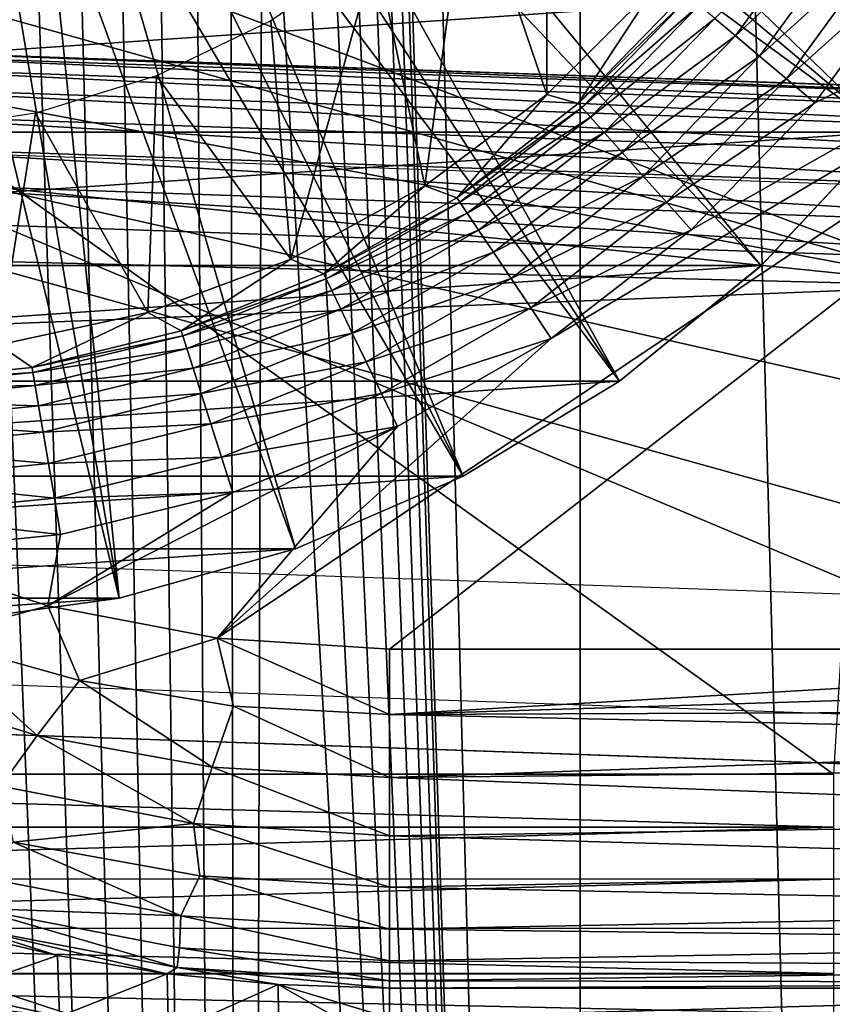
# Model space of a CAD drawing. Header units: millimetres. Extents: x -60 to 60, y -60 to 60.
# Tile 306 of 367: x 52.51 to 54.91, y -5.06 to -2.16. Entities that reach past the tile are written whole.
import ezdxf

# ---------------------------------------------------------------- set-up
doc = ezdxf.new("R2010")
doc.units = ezdxf.units.MM
doc.header["$LTSCALE"] = 81.481481
for name, color, linetype in [('142', 7, 'CONTINUOUS'), ('144', 7, 'CONTINUOUS'), ('147', 7, 'CONTINUOUS'), ('183', 7, 'CONTINUOUS'), ('184', 7, 'CONTINUOUS'), ('186', 7, 'CONTINUOUS'), ('190', 7, 'CONTINUOUS'), ('191', 7, 'CONTINUOUS'), ('209', 7, 'CONTINUOUS'), ('229', 7, 'CONTINUOUS'), ('231', 7, 'CONTINUOUS'), ('235', 7, 'CONTINUOUS'), ('236', 7, 'CONTINUOUS'), ('237', 7, 'CONTINUOUS'), ('240', 7, 'CONTINUOUS'), ('3', 7, 'CONTINUOUS'), ('300', 7, 'CONTINUOUS'), ('325', 7, 'CONTINUOUS'), ('328', 7, 'CONTINUOUS'), ('329', 7, 'CONTINUOUS'), ('86', 7, 'CONTINUOUS')]:
    doc.layers.add(name, color=color, linetype=linetype)

msp = doc.modelspace()

# ---------------------------------------------------------------- linework, layer by layer
at = {"layer": '142', "color": 7, "linetype": 'Continuous', "true_color": 0xf5f5f5}
for points in [[(53.8326, -1.7004, 16.8), (54.0643, -2.3823, 16.8), (54.0656, -1.4083, 16.8), (53.8326, -1.7004, 16.8)], [(54.0643, -2.3823, 16.8), (54.3823, -2.0643, 16.8), (54.0656, -1.4083, 16.8), (54.0643, -2.3823, 16.8)], [(53.5587, -1.9546, 16.8), (53.7042, -2.6518, 16.8), (53.8326, -1.7004, 16.8), (53.5587, -1.9546, 16.8)], [(53.7042, -2.6518, 16.8), (54.0643, -2.3823, 16.8), (53.8326, -1.7004, 16.8), (53.7042, -2.6518, 16.8)], [(53.25, -2.1651, 16.8), (53.3095, -2.8674, 16.8), (53.5587, -1.9546, 16.8), (53.25, -2.1651, 16.8)], [(53.3095, -2.8674, 16.8), (53.7042, -2.6518, 16.8), (53.5587, -1.9546, 16.8), (53.3095, -2.8674, 16.8)], [(52.9134, -2.3272, 16.8), (53.3095, -2.8674, 16.8), (53.25, -2.1651, 16.8), (52.9134, -2.3272, 16.8)], [(52.5563, -2.4373, 16.8), (52.8881, -3.0245, 16.8), (52.9134, -2.3272, 16.8), (52.5563, -2.4373, 16.8)], [(52.8881, -3.0245, 16.8), (53.3095, -2.8674, 16.8), (52.9134, -2.3272, 16.8), (52.8881, -3.0245, 16.8)], [(52.1868, -2.493, 16.8), (52.4486, -3.1201, 16.8), (52.5563, -2.4373, 16.8), (52.1868, -2.493, 16.8)], [(52.4486, -3.1201, 16.8), (52.8881, -3.0245, 16.8), (52.5563, -2.4373, 16.8), (52.4486, -3.1201, 16.8)]]:
    msp.add_3dface(points, dxfattribs=at)
at = {"layer": '144', "color": 7, "linetype": 'Continuous', "true_color": 0xf5f5f5}
for points in [[(54.3823, -2.0643, 16.8), (54.0643, -2.3823, 16.8), (54.1566, -2.4088, 14.4826), (54.3823, -2.0643, 16.8)], [(54.4719, -2.084, 14.4826), (54.3823, -2.0643, 16.8), (54.1566, -2.4088, 14.4826), (54.4719, -2.084, 14.4826)], [(54.0643, -2.3823, 16.8), (53.7042, -2.6518, 16.8), (53.7992, -2.6863, 14.4826), (54.0643, -2.3823, 16.8)], [(54.1566, -2.4088, 14.4826), (54.0643, -2.3823, 16.8), (53.7992, -2.6863, 14.4826), (54.1566, -2.4088, 14.4826)], [(53.7042, -2.6518, 16.8), (53.3095, -2.8674, 16.8), (53.4064, -2.9112, 14.4826), (53.7042, -2.6518, 16.8)], [(53.7992, -2.6863, 14.4826), (53.7042, -2.6518, 16.8), (53.4064, -2.9112, 14.4826), (53.7992, -2.6863, 14.4826)], [(53.3095, -2.8674, 16.8), (52.8881, -3.0245, 16.8), (52.9861, -3.0791, 14.4826), (53.3095, -2.8674, 16.8)], [(53.4064, -2.9112, 14.4826), (53.3095, -2.8674, 16.8), (52.9861, -3.0791, 14.4826), (53.4064, -2.9112, 14.4826)], [(52.8881, -3.0245, 16.8), (52.4486, -3.1201, 16.8), (52.5465, -3.1866, 14.4826), (52.8881, -3.0245, 16.8)], [(52.9861, -3.0791, 14.4826), (52.8881, -3.0245, 16.8), (52.5465, -3.1866, 14.4826), (52.9861, -3.0791, 14.4826)], [(52.4486, -3.1201, 16.8), (52.0962, -3.2317, 14.4826), (52.5465, -3.1866, 14.4826), (52.4486, -3.1201, 16.8)]]:
    msp.add_3dface(points, dxfattribs=at)
at = {"layer": '147', "color": 7, "linetype": 'Continuous', "true_color": 0xf5f5f5}
for points in [[(54.6199, -2.2088, 14.1046), (54.9027, -1.8214, 14.1046), (54.5597, -2.1581, 14.1808), (54.6199, -2.2088, 14.1046)], [(54.6199, -2.2088, 14.1046), (54.9819, -1.8711, 14.0474), (54.9027, -1.8214, 14.1046), (54.6199, -2.2088, 14.1046)], [(54.6914, -2.2691, 14.0474), (54.9819, -1.8711, 14.0474), (54.6199, -2.2088, 14.1046), (54.6914, -2.2691, 14.0474)], [(54.6914, -2.2691, 14.0474), (55.0697, -1.9262, 14.012), (54.9819, -1.8711, 14.0474), (54.6914, -2.2691, 14.0474)], [(54.7707, -2.336, 14.012), (55.0697, -1.9262, 14.012), (54.6914, -2.2691, 14.0474), (54.7707, -2.336, 14.012)], [(54.7707, -2.336, 14.012), (55.1619, -1.9841, 14), (55.0697, -1.9262, 14.012), (54.7707, -2.336, 14.012)], [(54.8539, -2.4062, 14), (55.1619, -1.9841, 14), (54.7707, -2.336, 14.012), (54.8539, -2.4062, 14)], [(54.4719, -2.084, 14.4826), (54.1566, -2.4088, 14.4826), (54.4838, -2.0941, 14.3747), (54.4719, -2.084, 14.4826)], [(54.4838, -2.0941, 14.3747), (54.1566, -2.4088, 14.4826), (54.1671, -2.4204, 14.3747), (54.4838, -2.0941, 14.3747)], [(54.4838, -2.0941, 14.3747), (54.1671, -2.4204, 14.3747), (54.5136, -2.1192, 14.2723), (54.4838, -2.0941, 14.3747)], [(54.1671, -2.4204, 14.3747), (54.193, -2.4494, 14.2723), (54.5136, -2.1192, 14.2723), (54.1671, -2.4204, 14.3747)], [(54.193, -2.4494, 14.2723), (54.5597, -2.1581, 14.1808), (54.5136, -2.1192, 14.2723), (54.193, -2.4494, 14.2723)], [(54.2333, -2.4943, 14.1808), (54.5597, -2.1581, 14.1808), (54.193, -2.4494, 14.2723), (54.2333, -2.4943, 14.1808)], [(54.2333, -2.4943, 14.1808), (54.6199, -2.2088, 14.1046), (54.5597, -2.1581, 14.1808), (54.2333, -2.4943, 14.1808)], [(54.2858, -2.553, 14.1046), (54.6199, -2.2088, 14.1046), (54.2333, -2.4943, 14.1808), (54.2858, -2.553, 14.1046)], [(54.2858, -2.553, 14.1046), (54.6914, -2.2691, 14.0474), (54.6199, -2.2088, 14.1046), (54.2858, -2.553, 14.1046)], [(54.3482, -2.6227, 14.0474), (54.6914, -2.2691, 14.0474), (54.2858, -2.553, 14.1046), (54.3482, -2.6227, 14.0474)], [(54.3482, -2.6227, 14.0474), (54.7707, -2.336, 14.012), (54.6914, -2.2691, 14.0474), (54.3482, -2.6227, 14.0474)], [(54.4174, -2.7, 14.012), (54.7707, -2.336, 14.012), (54.3482, -2.6227, 14.0474), (54.4174, -2.7, 14.012)], [(54.4174, -2.7, 14.012), (54.8539, -2.4062, 14), (54.7707, -2.336, 14.012), (54.4174, -2.7, 14.012)], [(54.1566, -2.4088, 14.4826), (53.7992, -2.6863, 14.4826), (54.1671, -2.4204, 14.3747), (54.1566, -2.4088, 14.4826)], [(54.4899, -2.7811, 14), (54.8539, -2.4062, 14), (54.4174, -2.7, 14.012), (54.4899, -2.7811, 14)], [(54.1671, -2.4204, 14.3747), (53.7992, -2.6863, 14.4826), (53.8079, -2.6993, 14.3747), (54.1671, -2.4204, 14.3747)], [(54.1671, -2.4204, 14.3747), (53.8079, -2.6993, 14.3747), (54.193, -2.4494, 14.2723), (54.1671, -2.4204, 14.3747)], [(53.8079, -2.6993, 14.3747), (53.8295, -2.7316, 14.2723), (54.193, -2.4494, 14.2723), (53.8079, -2.6993, 14.3747)], [(53.8295, -2.7316, 14.2723), (54.2333, -2.4943, 14.1808), (54.193, -2.4494, 14.2723), (53.8295, -2.7316, 14.2723)], [(53.8631, -2.7817, 14.1808), (54.2333, -2.4943, 14.1808), (53.8295, -2.7316, 14.2723), (53.8631, -2.7817, 14.1808)], [(53.8631, -2.7817, 14.1808), (54.2858, -2.553, 14.1046), (54.2333, -2.4943, 14.1808), (53.8631, -2.7817, 14.1808)], [(53.9069, -2.8472, 14.1046), (54.2858, -2.553, 14.1046), (53.8631, -2.7817, 14.1808), (53.9069, -2.8472, 14.1046)], [(53.9069, -2.8472, 14.1046), (54.3482, -2.6227, 14.0474), (54.2858, -2.553, 14.1046), (53.9069, -2.8472, 14.1046)], [(53.959, -2.9249, 14.0474), (54.3482, -2.6227, 14.0474), (53.9069, -2.8472, 14.1046), (53.959, -2.9249, 14.0474)], [(53.959, -2.9249, 14.0474), (54.4174, -2.7, 14.012), (54.3482, -2.6227, 14.0474), (53.959, -2.9249, 14.0474)], [(53.7992, -2.6863, 14.4826), (53.4064, -2.9112, 14.4826), (53.8079, -2.6993, 14.3747), (53.7992, -2.6863, 14.4826)], [(53.8079, -2.6993, 14.3747), (53.4064, -2.9112, 14.4826), (53.4132, -2.9253, 14.3747), (53.8079, -2.6993, 14.3747)], [(53.8079, -2.6993, 14.3747), (53.4132, -2.9253, 14.3747), (53.8295, -2.7316, 14.2723), (53.8079, -2.6993, 14.3747)], [(54.0167, -3.0111, 14.012), (54.4174, -2.7, 14.012), (53.959, -2.9249, 14.0474), (54.0167, -3.0111, 14.012)], [(54.0167, -3.0111, 14.012), (54.4899, -2.7811, 14), (54.4174, -2.7, 14.012), (54.0167, -3.0111, 14.012)], [(53.4132, -2.9253, 14.3747), (53.4302, -2.9603, 14.2723), (53.8295, -2.7316, 14.2723), (53.4132, -2.9253, 14.3747)], [(53.4302, -2.9603, 14.2723), (53.8631, -2.7817, 14.1808), (53.8295, -2.7316, 14.2723), (53.4302, -2.9603, 14.2723)], [(53.4564, -3.0146, 14.1808), (53.8631, -2.7817, 14.1808), (53.4302, -2.9603, 14.2723), (53.4564, -3.0146, 14.1808)], [(53.4564, -3.0146, 14.1808), (53.9069, -2.8472, 14.1046), (53.8631, -2.7817, 14.1808), (53.4564, -3.0146, 14.1808)], [(54.0771, -3.1016, 14), (54.4899, -2.7811, 14), (54.0167, -3.0111, 14.012), (54.0771, -3.1016, 14)], [(53.4907, -3.0856, 14.1046), (53.9069, -2.8472, 14.1046), (53.4564, -3.0146, 14.1808), (53.4907, -3.0856, 14.1046)], [(53.4907, -3.0856, 14.1046), (53.959, -2.9249, 14.0474), (53.9069, -2.8472, 14.1046), (53.4907, -3.0856, 14.1046)], [(53.4064, -2.9112, 14.4826), (52.9861, -3.0791, 14.4826), (53.4132, -2.9253, 14.3747), (53.4064, -2.9112, 14.4826)], [(53.4132, -2.9253, 14.3747), (52.9861, -3.0791, 14.4826), (52.9909, -3.094, 14.3747), (53.4132, -2.9253, 14.3747)], [(53.4132, -2.9253, 14.3747), (52.9909, -3.094, 14.3747), (53.4302, -2.9603, 14.2723), (53.4132, -2.9253, 14.3747)], [(53.5313, -3.1698, 14.0474), (53.959, -2.9249, 14.0474), (53.4907, -3.0856, 14.1046), (53.5313, -3.1698, 14.0474)], [(53.5313, -3.1698, 14.0474), (54.0167, -3.0111, 14.012), (53.959, -2.9249, 14.0474), (53.5313, -3.1698, 14.0474)], [(52.9909, -3.094, 14.3747), (53.0028, -3.131, 14.2723), (53.4302, -2.9603, 14.2723), (52.9909, -3.094, 14.3747)], [(53.0028, -3.131, 14.2723), (53.4564, -3.0146, 14.1808), (53.4302, -2.9603, 14.2723), (53.0028, -3.131, 14.2723)], [(53.0212, -3.1885, 14.1808), (53.4564, -3.0146, 14.1808), (53.0028, -3.131, 14.2723), (53.0212, -3.1885, 14.1808)], [(53.0212, -3.1885, 14.1808), (53.4907, -3.0856, 14.1046), (53.4564, -3.0146, 14.1808), (53.0212, -3.1885, 14.1808)], [(53.5765, -3.2632, 14.012), (54.0167, -3.0111, 14.012), (53.5313, -3.1698, 14.0474), (53.5765, -3.2632, 14.012)], [(53.5765, -3.2632, 14.012), (54.0771, -3.1016, 14), (54.0167, -3.0111, 14.012), (53.5765, -3.2632, 14.012)], [(52.9861, -3.0791, 14.4826), (52.5465, -3.1866, 14.4826), (52.9909, -3.094, 14.3747), (52.9861, -3.0791, 14.4826)], [(52.9909, -3.094, 14.3747), (52.5465, -3.1866, 14.4826), (52.5492, -3.202, 14.3747), (52.9909, -3.094, 14.3747)], [(52.9909, -3.094, 14.3747), (52.5492, -3.202, 14.3747), (53.0028, -3.131, 14.2723), (52.9909, -3.094, 14.3747)], [(53.0452, -3.2635, 14.1046), (53.4907, -3.0856, 14.1046), (53.0212, -3.1885, 14.1808), (53.0452, -3.2635, 14.1046)], [(53.0452, -3.2635, 14.1046), (53.5313, -3.1698, 14.0474), (53.4907, -3.0856, 14.1046), (53.0452, -3.2635, 14.1046)], [(53.6237, -3.3612, 14), (54.0771, -3.1016, 14), (53.5765, -3.2632, 14.012), (53.6237, -3.3612, 14)], [(52.5492, -3.202, 14.3747), (52.5557, -3.2404, 14.2723), (53.0028, -3.131, 14.2723), (52.5492, -3.202, 14.3747)], [(52.5557, -3.2404, 14.2723), (53.0212, -3.1885, 14.1808), (53.0028, -3.131, 14.2723), (52.5557, -3.2404, 14.2723)], [(52.5465, -3.1866, 14.4826), (52.0962, -3.2317, 14.4826), (52.5492, -3.202, 14.3747), (52.5465, -3.1866, 14.4826)], [(52.5659, -3.2998, 14.1808), (53.0212, -3.1885, 14.1808), (52.5557, -3.2404, 14.2723), (52.5659, -3.2998, 14.1808)], [(52.5659, -3.2998, 14.1808), (53.0452, -3.2635, 14.1046), (53.0212, -3.1885, 14.1808), (52.5659, -3.2998, 14.1808)], [(53.0737, -3.3526, 14.0474), (53.5313, -3.1698, 14.0474), (53.0452, -3.2635, 14.1046), (53.0737, -3.3526, 14.0474)], [(53.0737, -3.3526, 14.0474), (53.5765, -3.2632, 14.012), (53.5313, -3.1698, 14.0474), (53.0737, -3.3526, 14.0474)], [(52.5492, -3.202, 14.3747), (52.0962, -3.2317, 14.4826), (52.0967, -3.2474, 14.3747), (52.5492, -3.202, 14.3747)], [(52.5492, -3.202, 14.3747), (52.0967, -3.2474, 14.3747), (52.5557, -3.2404, 14.2723), (52.5492, -3.202, 14.3747)], [(52.0967, -3.2474, 14.3747), (52.0978, -3.2863, 14.2723), (52.5557, -3.2404, 14.2723), (52.0967, -3.2474, 14.3747)], [(52.0978, -3.2863, 14.2723), (52.5659, -3.2998, 14.1808), (52.5557, -3.2404, 14.2723), (52.0978, -3.2863, 14.2723)], [(52.5793, -3.3775, 14.1046), (53.0452, -3.2635, 14.1046), (52.5659, -3.2998, 14.1808), (52.5793, -3.3775, 14.1046)], [(52.5793, -3.3775, 14.1046), (53.0737, -3.3526, 14.0474), (53.0452, -3.2635, 14.1046), (52.5793, -3.3775, 14.1046)], [(53.1054, -3.4513, 14.012), (53.5765, -3.2632, 14.012), (53.0737, -3.3526, 14.0474), (53.1054, -3.4513, 14.012)], [(53.1054, -3.4513, 14.012), (53.6237, -3.3612, 14), (53.5765, -3.2632, 14.012), (53.1054, -3.4513, 14.012)], [(52.0996, -3.3465, 14.1808), (52.5659, -3.2998, 14.1808), (52.0978, -3.2863, 14.2723), (52.0996, -3.3465, 14.1808)], [(52.0996, -3.3465, 14.1808), (52.5793, -3.3775, 14.1046), (52.5659, -3.2998, 14.1808), (52.0996, -3.3465, 14.1808)], [(52.102, -3.4253, 14.1046), (52.5793, -3.3775, 14.1046), (52.0996, -3.3465, 14.1808), (52.102, -3.4253, 14.1046)], [(52.5951, -3.4696, 14.0474), (53.0737, -3.3526, 14.0474), (52.5793, -3.3775, 14.1046), (52.5951, -3.4696, 14.0474)], [(52.5951, -3.4696, 14.0474), (53.1054, -3.4513, 14.012), (53.0737, -3.3526, 14.0474), (52.5951, -3.4696, 14.0474)], [(53.1384, -3.555, 14), (53.6237, -3.3612, 14), (53.1054, -3.4513, 14.012), (53.1384, -3.555, 14)], [(52.102, -3.4253, 14.1046), (52.5951, -3.4696, 14.0474), (52.5793, -3.3775, 14.1046), (52.102, -3.4253, 14.1046)], [(52.1047, -3.5187, 14.0474), (52.5951, -3.4696, 14.0474), (52.102, -3.4253, 14.1046), (52.1047, -3.5187, 14.0474)], [(52.6126, -3.5719, 14.012), (53.1054, -3.4513, 14.012), (52.5951, -3.4696, 14.0474), (52.6126, -3.5719, 14.012)], [(52.6126, -3.5719, 14.012), (53.1384, -3.555, 14), (53.1054, -3.4513, 14.012), (52.6126, -3.5719, 14.012)], [(52.1047, -3.5187, 14.0474), (52.6126, -3.5719, 14.012), (52.5951, -3.4696, 14.0474), (52.1047, -3.5187, 14.0474)], [(52.1078, -3.6224, 14.012), (52.6126, -3.5719, 14.012), (52.1047, -3.5187, 14.0474), (52.1078, -3.6224, 14.012)], [(52.6308, -3.6792, 14), (53.1384, -3.555, 14), (52.6126, -3.5719, 14.012), (52.6308, -3.6792, 14)], [(52.1078, -3.6224, 14.012), (52.6308, -3.6792, 14), (52.6126, -3.5719, 14.012), (52.1078, -3.6224, 14.012)], [(52.1111, -3.7312, 14), (52.6308, -3.6792, 14), (52.1078, -3.6224, 14.012), (52.1111, -3.7312, 14)]]:
    msp.add_3dface(points, dxfattribs=at)
at = {"layer": '183', "color": 7, "linetype": 'Continuous', "true_color": 0xf5f5f5}
for points in [[(56.7623, -5.0172, 13.0175), (53.6, -5.1047, 8), (56.6658, -5.1047, 8.0019), (56.7623, -5.0172, 13.0175)], [(53.6, -5.0172, 13.0175), (53.6, -5.1047, 8), (56.7623, -5.0172, 13.0175), (53.6, -5.0172, 13.0175)]]:
    msp.add_3dface(points, dxfattribs=at)
at = {"layer": '184', "color": 7, "linetype": 'Continuous', "true_color": 0xf5f5f5}
for points in [[(52.3015, -4.8462, 13.0175), (52.3087, -5.0292, 2.9825), (52.6212, -4.9207, 13.0175), (52.3015, -4.8462, 13.0175)], [(52.3087, -5.0292, 2.9825), (52.6271, -5.1003, 2.9825), (52.6212, -4.9207, 13.0175), (52.3087, -5.0292, 2.9825)], [(52.6212, -4.9207, 13.0175), (52.6271, -5.1003, 2.9825), (52.9451, -4.9742, 13.0175), (52.6212, -4.9207, 13.0175)], [(52.6271, -5.1003, 2.9825), (52.9492, -5.1514, 2.9825), (52.9451, -4.9742, 13.0175), (52.6271, -5.1003, 2.9825)], [(52.9451, -4.9742, 13.0175), (52.9492, -5.1514, 2.9825), (53.2719, -5.0064, 13.0175), (52.9451, -4.9742, 13.0175)], [(52.9492, -5.1514, 2.9825), (53.274, -5.1821, 2.9825), (53.2719, -5.0064, 13.0175), (52.9492, -5.1514, 2.9825)], [(53.6, -5.1047, 8), (53.6, -5.0172, 13.0175), (53.2719, -5.0064, 13.0175), (53.6, -5.1047, 8)], [(53.274, -5.1821, 2.9825), (53.6, -5.1923, 2.9825), (53.2719, -5.0064, 13.0175), (53.274, -5.1821, 2.9825)], [(53.6, -5.1923, 2.9825), (53.6, -5.1047, 8), (53.2719, -5.0064, 13.0175), (53.6, -5.1923, 2.9825)]]:
    msp.add_3dface(points, dxfattribs=at)
at = {"layer": '186', "color": 7, "linetype": 'Continuous', "true_color": 0xf5f5f5}
msp.add_3dface([(52.6271, -5.1003, 2.9825), (52.3087, -5.0292, 2.9825), (52.3975, -5.0737, 2.7911), (52.6271, -5.1003, 2.9825)], dxfattribs=at)
at = {"layer": '190', "color": 7, "linetype": 'Continuous', "true_color": 0xf5f5f5}
for points in [[(56.9139, -4.0173, 14), (53.6, -4.0173, 14), (53.6, -4.2103, 13.9812), (56.9139, -4.0173, 14)], [(56.9139, -4.0173, 14), (53.6, -4.2103, 13.9812), (56.9041, -4.1079, 13.9959), (56.9139, -4.0173, 14)], [(56.9041, -4.1079, 13.9959), (53.6, -4.2103, 13.9812), (56.8939, -4.1968, 13.9838), (56.9041, -4.1079, 13.9959)], [(56.8939, -4.1968, 13.9838), (53.6, -4.2103, 13.9812), (56.8836, -4.2819, 13.9644), (56.8939, -4.1968, 13.9838)], [(53.6, -4.2103, 13.9812), (53.6, -4.3961, 13.9255), (56.8836, -4.2819, 13.9644), (53.6, -4.2103, 13.9812)], [(56.8836, -4.2819, 13.9644), (53.6, -4.3961, 13.9255), (56.8733, -4.3637, 13.9381), (56.8836, -4.2819, 13.9644)], [(56.8733, -4.3637, 13.9381), (53.6, -4.3961, 13.9255), (56.8522, -4.5194, 13.8648), (56.8733, -4.3637, 13.9381)], [(53.6, -4.3961, 13.9255), (53.6, -4.5677, 13.8349), (56.8522, -4.5194, 13.8648), (53.6, -4.3961, 13.9255)], [(56.8522, -4.5194, 13.8648), (53.6, -4.5677, 13.8349), (56.8315, -4.6601, 13.7661), (56.8522, -4.5194, 13.8648)], [(53.6, -4.5677, 13.8349), (53.6, -4.7186, 13.7128), (56.8315, -4.6601, 13.7661), (53.6, -4.5677, 13.8349)], [(56.8315, -4.6601, 13.7661), (53.6, -4.7186, 13.7128), (56.8121, -4.7815, 13.645), (56.8315, -4.6601, 13.7661)], [(53.6, -4.7186, 13.7128), (53.6, -4.8431, 13.564), (56.8121, -4.7815, 13.645), (53.6, -4.7186, 13.7128)], [(56.8121, -4.7815, 13.645), (53.6, -4.8431, 13.564), (56.7948, -4.8802, 13.5054), (56.8121, -4.7815, 13.645)], [(53.6, -4.8431, 13.564), (53.6, -4.9365, 13.3939), (56.7948, -4.8802, 13.5054), (53.6, -4.8431, 13.564)], [(56.7948, -4.8802, 13.5054), (53.6, -4.9365, 13.3939), (56.7803, -4.9535, 13.3515), (56.7948, -4.8802, 13.5054)], [(53.6, -4.9365, 13.3939), (53.6, -4.9952, 13.2089), (56.7803, -4.9535, 13.3515), (53.6, -4.9365, 13.3939)], [(56.7803, -4.9535, 13.3515), (53.6, -4.9952, 13.2089), (56.7694, -4.9996, 13.1875), (56.7803, -4.9535, 13.3515)], [(53.6, -4.9952, 13.2089), (53.6, -5.0172, 13.0175), (56.7694, -4.9996, 13.1875), (53.6, -4.9952, 13.2089)], [(53.6, -5.0172, 13.0175), (56.7623, -5.0172, 13.0175), (56.7694, -4.9996, 13.1875), (53.6, -5.0172, 13.0175)]]:
    msp.add_3dface(points, dxfattribs=at)
at = {"layer": '191', "color": 7, "linetype": 'Continuous', "true_color": 0xf5f5f5}
for points in [[(52.5935, -3.8892, 14), (52.1111, -3.7312, 14), (52.2432, -3.9856, 13.9812), (52.5935, -3.8892, 14)], [(52.5935, -3.8892, 14), (52.2432, -3.9856, 13.9812), (52.6864, -4.1099, 13.9812), (52.5935, -3.8892, 14)], [(53.092, -3.9851, 14), (52.5935, -3.8892, 14), (52.6864, -4.1099, 13.9812), (53.092, -3.9851, 14)], [(52.0609, -4.1179, 13.9255), (52.5616, -4.2717, 13.9255), (52.2432, -3.9856, 13.9812), (52.0609, -4.1179, 13.9255)], [(52.2432, -3.9856, 13.9812), (52.5616, -4.2717, 13.9255), (52.6864, -4.1099, 13.9812), (52.2432, -3.9856, 13.9812)], [(53.092, -3.9851, 14), (52.6864, -4.1099, 13.9812), (53.1404, -4.1851, 13.9812), (53.092, -3.9851, 14)], [(53.6, -4.0173, 14), (53.092, -3.9851, 14), (53.6, -4.2103, 13.9812), (53.6, -4.0173, 14)], [(53.6, -4.2103, 13.9812), (53.092, -3.9851, 14), (53.1404, -4.1851, 13.9812), (53.6, -4.2103, 13.9812)], [(52.0609, -4.1179, 13.9255), (52.4544, -4.4217, 13.8349), (52.5616, -4.2717, 13.9255), (52.0609, -4.1179, 13.9255)], [(52.5616, -4.2717, 13.9255), (53.0771, -4.3649, 13.9255), (52.6864, -4.1099, 13.9812), (52.5616, -4.2717, 13.9255)], [(52.6864, -4.1099, 13.9812), (53.0771, -4.3649, 13.9255), (53.1404, -4.1851, 13.9812), (52.6864, -4.1099, 13.9812)], [(53.0771, -4.3649, 13.9255), (53.6, -4.3961, 13.9255), (53.1404, -4.1851, 13.9812), (53.0771, -4.3649, 13.9255)], [(53.6, -4.3961, 13.9255), (53.6, -4.2103, 13.9812), (53.1404, -4.1851, 13.9812), (53.6, -4.3961, 13.9255)], [(52.4544, -4.4217, 13.8349), (53.0226, -4.5311, 13.8349), (52.5616, -4.2717, 13.9255), (52.4544, -4.4217, 13.8349)], [(52.5616, -4.2717, 13.9255), (53.0226, -4.5311, 13.8349), (53.0771, -4.3649, 13.9255), (52.5616, -4.2717, 13.9255)], [(53.0226, -4.5311, 13.8349), (53.6, -4.5677, 13.8349), (53.0771, -4.3649, 13.9255), (53.0226, -4.5311, 13.8349)], [(53.6, -4.5677, 13.8349), (53.6, -4.3961, 13.9255), (53.0771, -4.3649, 13.9255), (53.6, -4.5677, 13.8349)], [(52.4544, -4.4217, 13.8349), (52.4909, -4.5864, 13.7128), (53.0226, -4.5311, 13.8349), (52.4544, -4.4217, 13.8349)], [(52.4909, -4.5864, 13.7128), (53.0415, -4.6855, 13.7128), (53.0226, -4.5311, 13.8349), (52.4909, -4.5864, 13.7128)], [(53.0415, -4.6855, 13.7128), (53.6, -4.7186, 13.7128), (53.0226, -4.5311, 13.8349), (53.0415, -4.6855, 13.7128)], [(53.6, -4.7186, 13.7128), (53.6, -4.5677, 13.8349), (53.0226, -4.5311, 13.8349), (53.6, -4.7186, 13.7128)], [(52.3795, -4.6868, 13.564), (52.9848, -4.8039, 13.564), (52.4909, -4.5864, 13.7128), (52.3795, -4.6868, 13.564)], [(52.4909, -4.5864, 13.7128), (52.9848, -4.8039, 13.564), (53.0415, -4.6855, 13.7128), (52.4909, -4.5864, 13.7128)], [(52.9848, -4.8039, 13.564), (52.3795, -4.6868, 13.564), (52.3723, -4.7814, 13.3939), (52.9848, -4.8039, 13.564)], [(52.9848, -4.8039, 13.564), (53.6, -4.8431, 13.564), (53.0415, -4.6855, 13.7128), (52.9848, -4.8039, 13.564)], [(53.6, -4.8431, 13.564), (53.6, -4.7186, 13.7128), (53.0415, -4.6855, 13.7128), (53.6, -4.8431, 13.564)], [(52.9739, -4.9558, 13.2089), (52.3723, -4.7814, 13.3939), (52.3577, -4.8383, 13.2089), (52.9739, -4.9558, 13.2089)], [(52.9813, -4.8976, 13.3939), (52.9848, -4.8039, 13.564), (52.3723, -4.7814, 13.3939), (52.9813, -4.8976, 13.3939)], [(52.9813, -4.8976, 13.3939), (52.3723, -4.7814, 13.3939), (52.9739, -4.9558, 13.2089), (52.9813, -4.8976, 13.3939)], [(53.6, -4.9365, 13.3939), (52.9848, -4.8039, 13.564), (52.9813, -4.8976, 13.3939), (53.6, -4.9365, 13.3939)], [(53.6, -4.9365, 13.3939), (53.6, -4.8431, 13.564), (52.9848, -4.8039, 13.564), (53.6, -4.9365, 13.3939)], [(52.3015, -4.8462, 13.0175), (52.6212, -4.9207, 13.0175), (52.3577, -4.8383, 13.2089), (52.3015, -4.8462, 13.0175)], [(52.6212, -4.9207, 13.0175), (52.9451, -4.9742, 13.0175), (52.3577, -4.8383, 13.2089), (52.6212, -4.9207, 13.0175)], [(52.9451, -4.9742, 13.0175), (52.9739, -4.9558, 13.2089), (52.3577, -4.8383, 13.2089), (52.9451, -4.9742, 13.0175)], [(53.6, -4.9952, 13.2089), (52.9813, -4.8976, 13.3939), (52.9739, -4.9558, 13.2089), (53.6, -4.9952, 13.2089)], [(53.6, -4.9952, 13.2089), (53.6, -4.9365, 13.3939), (52.9813, -4.8976, 13.3939), (53.6, -4.9952, 13.2089)], [(52.9451, -4.9742, 13.0175), (53.2719, -5.0064, 13.0175), (52.9739, -4.9558, 13.2089), (52.9451, -4.9742, 13.0175)], [(53.2719, -5.0064, 13.0175), (53.6, -5.0172, 13.0175), (52.9739, -4.9558, 13.2089), (53.2719, -5.0064, 13.0175)], [(53.6, -5.0172, 13.0175), (53.6, -4.9952, 13.2089), (52.9739, -4.9558, 13.2089), (53.6, -5.0172, 13.0175)]]:
    msp.add_3dface(points, dxfattribs=at)
at = {"layer": '209', "color": 151, "linetype": 'Continuous', "true_color": 0x7dbfed}
for points in [[(53.6, 0, 28.5), (54.1628, -17.5981, 28.5), (53.1675, 20.4088, 28.5), (53.6, 0, 28.5)], [(53.1675, 20.4088, 28.5), (54.1628, -17.5981, 28.5), (54.1628, 17.5981, 28.5), (53.1675, 20.4088, 28.5)], [(54.1628, 17.5981, 28.5), (55.0096, -14.7394, 28.5), (55.0096, 14.7394, 28.5), (54.1628, 17.5981, 28.5)], [(54.1628, -17.5981, 28.5), (55.0096, -14.7394, 28.5), (54.1628, 17.5981, 28.5), (54.1628, -17.5981, 28.5)], [(53.6, 0, 28.5), (53.5939, -0.1394, 28.5), (54.1628, -17.5981, 28.5), (53.6, 0, 28.5)], [(53.5939, -0.1394, 28.5), (53.5757, -0.2778, 28.5), (54.1628, -17.5981, 28.5), (53.5939, -0.1394, 28.5)], [(53.5757, -0.2778, 28.5), (53.5455, -0.4141, 28.5), (54.1628, -17.5981, 28.5), (53.5757, -0.2778, 28.5)], [(53.5455, -0.4141, 28.5), (53.5035, -0.5472, 28.5), (54.1628, -17.5981, 28.5), (53.5455, -0.4141, 28.5)], [(53.5035, -0.5472, 28.5), (53.4501, -0.6762, 28.5), (54.1628, -17.5981, 28.5), (53.5035, -0.5472, 28.5)], [(53.4501, -0.6762, 28.5), (53.3856, -0.8, 28.5), (54.1628, -17.5981, 28.5), (53.4501, -0.6762, 28.5)], [(53.3856, -0.8, 28.5), (53.3106, -0.9177, 28.5), (54.1628, -17.5981, 28.5), (53.3856, -0.8, 28.5)], [(53.3106, -0.9177, 28.5), (53.2257, -1.0285, 28.5), (54.1628, -17.5981, 28.5), (53.3106, -0.9177, 28.5)], [(53.2257, -1.0285, 28.5), (53.1314, -1.1314, 28.5), (53.1675, -20.4088, 28.5), (53.2257, -1.0285, 28.5)], [(54.1628, -17.5981, 28.5), (53.2257, -1.0285, 28.5), (53.1675, -20.4088, 28.5), (54.1628, -17.5981, 28.5)], [(53.1314, -1.1314, 28.5), (53.0285, -1.2257, 28.5), (53.1675, -20.4088, 28.5), (53.1314, -1.1314, 28.5)], [(53.0285, -1.2257, 28.5), (52.9177, -1.3106, 28.5), (53.1675, -20.4088, 28.5), (53.0285, -1.2257, 28.5)], [(52.9177, -1.3106, 28.5), (52.8, -1.3856, 28.5), (53.1675, -20.4088, 28.5), (52.9177, -1.3106, 28.5)], [(52.8, -1.3856, 28.5), (52.6762, -1.4501, 28.5), (53.1675, -20.4088, 28.5), (52.8, -1.3856, 28.5)], [(52.6762, -1.4501, 28.5), (52.5472, -1.5035, 28.5), (53.1675, -20.4088, 28.5), (52.6762, -1.4501, 28.5)], [(52.5472, -1.5035, 28.5), (52.4141, -1.5455, 28.5), (53.1675, -20.4088, 28.5), (52.5472, -1.5035, 28.5)], [(52.4141, -1.5455, 28.5), (52.2778, -1.5757, 28.5), (53.1675, -20.4088, 28.5), (52.4141, -1.5455, 28.5)], [(53.1675, -20.4088, 28.5), (52.1394, -1.5939, 28.5), (52.0266, -23.1633, 28.5), (53.1675, -20.4088, 28.5)], [(52.2778, -1.5757, 28.5), (52.1394, -1.5939, 28.5), (53.1675, -20.4088, 28.5), (52.2778, -1.5757, 28.5)]]:
    msp.add_3dface(points, dxfattribs=at)
at = {"layer": '229', "color": 151, "linetype": 'Continuous', "true_color": 0x7dbfed}
for points in [[(54.9088, -4.3858, 17.3), (49.5, -4.3858, 17.3), (51.9215, -2.2486, 17.3), (54.9088, -4.3858, 17.3)], [(55.0332, -2.3573, 17.3), (54.9088, -4.3858, 17.3), (51.9215, -2.2486, 17.3), (55.0332, -2.3573, 17.3)]]:
    msp.add_3dface(points, dxfattribs=at)
at = {"layer": '231', "color": 151, "linetype": 'Continuous', "true_color": 0x7dbfed}
for points in [[(55.583, -2.3765, 17.4649), (51.9215, -2.2486, 18.9358), (55.7337, -2.3818, 17.5868), (55.583, -2.3765, 17.4649)], [(55.7337, -2.3818, 17.5868), (51.9215, -2.2486, 18.9358), (55.8581, -2.3861, 17.7354), (55.7337, -2.3818, 17.5868)], [(55.8581, -2.3861, 17.7354), (51.9215, -2.2486, 18.9358), (55.9515, -2.3894, 17.9053), (55.8581, -2.3861, 17.7354)], [(55.9515, -2.3894, 17.9053), (51.9215, -2.2486, 18.9358), (56.0103, -2.3914, 18.09), (55.9515, -2.3894, 17.9053)], [(55.4116, -2.3705, 17.3744), (51.9215, -2.2486, 18.9358), (55.583, -2.3765, 17.4649), (55.4116, -2.3705, 17.3744)], [(55.0332, -2.3573, 17.3), (51.9215, -2.2486, 17.3), (51.9215, -2.2486, 18.9358), (55.0332, -2.3573, 17.3)], [(55.0332, -2.3573, 17.3), (51.9215, -2.2486, 18.9358), (55.226, -2.364, 17.3188), (55.0332, -2.3573, 17.3)], [(56.1265, -2.3955, 23.6744), (51.9215, -2.2486, 25), (56.1496, -2.3963, 25), (56.1265, -2.3955, 23.6744)], [(56.0438, -2.3926, 18.9358), (56.0324, -2.3922, 18.2825), (51.9215, -2.2486, 18.9358), (56.0438, -2.3926, 18.9358)], [(51.9215, -2.2486, 23.601), (51.9215, -2.2486, 25), (56.1265, -2.3955, 23.6744), (51.9215, -2.2486, 23.601)], [(51.9215, -2.2486, 18.9358), (56.0324, -2.3922, 18.2825), (56.0103, -2.3914, 18.09), (51.9215, -2.2486, 18.9358)], [(55.226, -2.364, 17.3188), (51.9215, -2.2486, 18.9358), (55.4116, -2.3705, 17.3744), (55.226, -2.364, 17.3188)]]:
    msp.add_3dface(points, dxfattribs=at)
at = {"layer": '235', "color": 151, "linetype": 'Continuous', "true_color": 0x7dbfed}
for points in [[(55.9686, -4.3912, 21.5571), (51.8517, -4.2474, 21.5571), (55.9881, -4.3919, 22.6724), (55.9686, -4.3912, 21.5571)], [(51.8517, -4.2474, 21.5571), (51.8517, -4.2474, 22.6002), (55.9881, -4.3919, 22.6724), (51.8517, -4.2474, 21.5571)]]:
    msp.add_3dface(points, dxfattribs=at)
at = {"layer": '236', "color": 151, "linetype": 'Continuous', "true_color": 0x7dbfed}
for points in [[(56.0337, -3.8935, 23.173), (51.8604, -3.7477, 23.1002), (51.9128, -2.7483, 23.1011), (56.0337, -3.8935, 23.173)], [(56.0942, -2.8943, 23.1741), (56.0337, -3.8935, 23.173), (51.9128, -2.7483, 23.1011), (56.0942, -2.8943, 23.1741)]]:
    msp.add_3dface(points, dxfattribs=at)
at = {"layer": '237', "color": 151, "linetype": 'Continuous', "true_color": 0x7dbfed}
for points in [[(51.9113, -2.5413, 19.6429), (51.8568, -4.1011, 21.2036), (55.9737, -4.2448, 21.2036), (51.9113, -2.5413, 19.6429)], [(56.0429, -2.6856, 19.6429), (51.9113, -2.5413, 19.6429), (56.0137, -3.4655, 20.4233), (56.0429, -2.6856, 19.6429)], [(56.0137, -3.4655, 20.4233), (51.9113, -2.5413, 19.6429), (55.9737, -4.2448, 21.2036), (56.0137, -3.4655, 20.4233)]]:
    msp.add_3dface(points, dxfattribs=at)
at = {"layer": '240', "color": 151, "linetype": 'Continuous', "true_color": 0x7dbfed}
for points in [[(51.9215, -2.2486, 23.601), (56.1265, -2.3955, 23.6744), (56.124, -2.4079, 23.5631), (51.9215, -2.2486, 23.601)], [(51.9215, -2.2486, 23.601), (56.124, -2.4079, 23.5631), (51.923, -2.2612, 23.4898), (51.9215, -2.2486, 23.601)], [(56.124, -2.4079, 23.5631), (56.1206, -2.4448, 23.4574), (51.923, -2.2612, 23.4898), (56.124, -2.4079, 23.5631)], [(51.923, -2.2612, 23.4898), (56.1206, -2.4448, 23.4574), (51.9235, -2.2983, 23.3841), (51.923, -2.2612, 23.4898)], [(51.9235, -2.2983, 23.3841), (56.1163, -2.5042, 23.3625), (51.9231, -2.3579, 23.2892), (51.9235, -2.2983, 23.3841)], [(56.1206, -2.4448, 23.4574), (56.1163, -2.5042, 23.3625), (51.9235, -2.2983, 23.3841), (56.1206, -2.4448, 23.4574)], [(51.9231, -2.3579, 23.2892), (56.1113, -2.5832, 23.2833), (51.9217, -2.4371, 23.21), (51.9231, -2.3579, 23.2892)], [(56.1163, -2.5042, 23.3625), (56.1113, -2.5832, 23.2833), (51.9231, -2.3579, 23.2892), (56.1163, -2.5042, 23.3625)], [(51.9217, -2.4371, 23.21), (56.1059, -2.6778, 23.2237), (51.9194, -2.532, 23.1505), (51.9217, -2.4371, 23.21)], [(56.1113, -2.5832, 23.2833), (56.1059, -2.6778, 23.2237), (51.9217, -2.4371, 23.21), (56.1113, -2.5832, 23.2833)], [(51.9194, -2.532, 23.1505), (56.1001, -2.7833, 23.1867), (51.9164, -2.6377, 23.1135), (51.9194, -2.532, 23.1505)], [(56.1059, -2.6778, 23.2237), (56.1001, -2.7833, 23.1867), (51.9194, -2.532, 23.1505), (56.1059, -2.6778, 23.2237)], [(56.0942, -2.8943, 23.1741), (51.9128, -2.7483, 23.1011), (51.9164, -2.6377, 23.1135), (56.0942, -2.8943, 23.1741)], [(56.1001, -2.7833, 23.1867), (56.0942, -2.8943, 23.1741), (51.9164, -2.6377, 23.1135), (56.1001, -2.7833, 23.1867)]]:
    msp.add_3dface(points, dxfattribs=at)
at = {"layer": '3', "color": 7, "linetype": 'Continuous', "true_color": 0xf5f5f5}
for points in [[(55.3683, 0, -3), (55.2898, -2.9464, -3), (48.2922, -0.3222, -3), (55.3683, 0, -3)], [(48.2922, -0.3222, -3), (55.2898, -2.9464, -3), (48.2114, -0.9616, -3), (48.2922, -0.3222, -3)], [(48.2114, -0.9616, -3), (55.2898, -2.9464, -3), (48.0512, -1.5857, -3), (48.2114, -0.9616, -3)], [(48.0512, -1.5857, -3), (55.2898, -2.9464, -3), (47.8139, -2.1849, -3), (48.0512, -1.5857, -3)], [(47.8139, -2.1849, -3), (55.2898, -2.9464, -3), (47.5035, -2.7496, -3), (47.8139, -2.1849, -3)], [(47.5035, -2.7496, -3), (55.2898, -2.9464, -3), (47.1247, -3.2709, -3), (47.5035, -2.7496, -3)], [(55.2898, -2.9464, -3), (55.0547, -5.8849, -3), (47.1247, -3.2709, -3), (55.2898, -2.9464, -3)], [(47.1247, -3.2709, -3), (55.0547, -5.8849, -3), (46.6835, -3.7407, -3), (47.1247, -3.2709, -3)], [(46.6835, -3.7407, -3), (55.0547, -5.8849, -3), (46.187, -4.1515, -3), (46.6835, -3.7407, -3)], [(46.187, -4.1515, -3), (55.0547, -5.8849, -3), (45.6429, -4.4967, -3), (46.187, -4.1515, -3)], [(45.6429, -4.4967, -3), (55.0547, -5.8849, -3), (45.0598, -4.7711, -3), (45.6429, -4.4967, -3)], [(45.0598, -4.7711, -3), (55.0547, -5.8849, -3), (44.4469, -4.9702, -3), (45.0598, -4.7711, -3)], [(44.4469, -4.9702, -3), (55.0547, -5.8849, -3), (43.8139, -5.0909, -3), (44.4469, -4.9702, -3)]]:
    msp.add_3dface(points, dxfattribs=at)
at = {"layer": '300', "color": 151, "linetype": 'Continuous', "true_color": 0x7dbfed}
for points in [[(49.5, -4.3858, 17.3), (54.9088, -4.3858, 17.3), (54.9088, -4.5422, 17.3123), (49.5, -4.3858, 17.3)], [(49.5, -4.5418, 17.3122), (49.5, -4.3858, 17.3), (54.9088, -4.5422, 17.3123), (49.5, -4.5418, 17.3122)], [(49.5, -4.6945, 17.3488), (49.5, -4.5418, 17.3122), (54.9088, -4.5422, 17.3123), (49.5, -4.6945, 17.3488)], [(54.9088, -4.6954, 17.3491), (49.5, -4.6945, 17.3488), (54.9088, -4.5422, 17.3123), (54.9088, -4.6954, 17.3491)], [(49.5, -4.8396, 17.4089), (49.5, -4.6945, 17.3488), (54.9088, -4.6954, 17.3491), (49.5, -4.8396, 17.4089)], [(54.9088, -4.8409, 17.4096), (49.5, -4.8396, 17.4089), (54.9088, -4.6954, 17.3491), (54.9088, -4.8409, 17.4096)], [(54.9088, -4.9736, 17.491), (49.5, -4.8396, 17.4089), (54.9088, -4.8409, 17.4096), (54.9088, -4.9736, 17.491)], [(49.5, -4.9736, 17.491), (49.5, -4.8396, 17.4089), (54.9088, -4.9736, 17.491), (49.5, -4.9736, 17.491)], [(54.9088, -4.9751, 17.4921), (49.5, -4.9736, 17.491), (54.9088, -4.9736, 17.491), (54.9088, -4.9751, 17.4921)], [(54.9088, -5.0929, 17.5929), (49.5, -5.0929, 17.5929), (49.5, -4.9736, 17.491), (54.9088, -5.0929, 17.5929)], [(54.9088, -5.0929, 17.5929), (49.5, -4.9736, 17.491), (54.9088, -4.9751, 17.4921), (54.9088, -5.0929, 17.5929)]]:
    msp.add_3dface(points, dxfattribs=at)
at = {"layer": '325', "linetype": 'Continuous'}
for points in [[(48.9359, -2.4927, 21.4), (55.375, -2.0522, 21.4), (48.625, -2.0522, 21.4), (48.9359, -2.4927, 21.4)], [(55.0641, -2.4927, 21.4), (55.375, -2.0522, 21.4), (48.9359, -2.4927, 21.4), (55.0641, -2.4927, 21.4)], [(49.3038, -2.8867, 21.4), (55.0641, -2.4927, 21.4), (48.9359, -2.4927, 21.4), (49.3038, -2.8867, 21.4)], [(54.6962, -2.8867, 21.4), (55.0641, -2.4927, 21.4), (49.3038, -2.8867, 21.4), (54.6962, -2.8867, 21.4)], [(49.722, -3.2269, 21.4), (54.6962, -2.8867, 21.4), (49.3038, -2.8867, 21.4), (49.722, -3.2269, 21.4)], [(54.278, -3.2269, 21.4), (54.6962, -2.8867, 21.4), (49.722, -3.2269, 21.4), (54.278, -3.2269, 21.4)], [(50.1827, -3.5071, 21.4), (54.278, -3.2269, 21.4), (49.722, -3.2269, 21.4), (50.1827, -3.5071, 21.4)], [(53.8173, -3.5071, 21.4), (54.278, -3.2269, 21.4), (50.1827, -3.5071, 21.4), (53.8173, -3.5071, 21.4)], [(50.6772, -3.7219, 21.4), (53.8173, -3.5071, 21.4), (50.1827, -3.5071, 21.4), (50.6772, -3.7219, 21.4)], [(53.3228, -3.7219, 21.4), (53.8173, -3.5071, 21.4), (50.6772, -3.7219, 21.4), (53.3228, -3.7219, 21.4)], [(51.1963, -3.8673, 21.4), (53.3228, -3.7219, 21.4), (50.6772, -3.7219, 21.4), (51.1963, -3.8673, 21.4)], [(52.8037, -3.8673, 21.4), (53.3228, -3.7219, 21.4), (51.1963, -3.8673, 21.4), (52.8037, -3.8673, 21.4)], [(51.7304, -3.9408, 21.4), (52.8037, -3.8673, 21.4), (51.1963, -3.8673, 21.4), (51.7304, -3.9408, 21.4)], [(52.2696, -3.9408, 21.4), (52.8037, -3.8673, 21.4), (51.7304, -3.9408, 21.4), (52.2696, -3.9408, 21.4)]]:
    msp.add_3dface(points, dxfattribs=at)
at = {"layer": '328', "linetype": 'Continuous'}
for points in [[(53.4205, -1.1056, 18.9), (53.5069, -0.9845, 18.9), (55.0641, -2.4928, 21.05), (53.4205, -1.1056, 18.9)], [(55.0641, -2.4928, 21.05), (53.5069, -0.9845, 18.9), (55.375, -2.0524, 21.05), (55.0641, -2.4928, 21.05)], [(53.3243, -1.2191, 18.9), (53.4205, -1.1056, 18.9), (55.0641, -2.4928, 21.05), (53.3243, -1.2191, 18.9)], [(53.2191, -1.3243, 18.9), (53.3243, -1.2191, 18.9), (54.6961, -2.8868, 21.05), (53.2191, -1.3243, 18.9)], [(54.6961, -2.8868, 21.05), (53.3243, -1.2191, 18.9), (55.0641, -2.4928, 21.05), (54.6961, -2.8868, 21.05)], [(53.1056, -1.4205, 18.9), (53.2191, -1.3243, 18.9), (54.2779, -3.227, 21.05), (53.1056, -1.4205, 18.9)], [(54.2779, -3.227, 21.05), (53.2191, -1.3243, 18.9), (54.6961, -2.8868, 21.05), (54.2779, -3.227, 21.05)], [(52.9845, -1.5069, 18.9), (53.1056, -1.4205, 18.9), (54.2779, -3.227, 21.05), (52.9845, -1.5069, 18.9)], [(52.8567, -1.5831, 18.9), (52.9845, -1.5069, 18.9), (53.8173, -3.5071, 21.05), (52.8567, -1.5831, 18.9)], [(53.8173, -3.5071, 21.05), (52.9845, -1.5069, 18.9), (54.2779, -3.227, 21.05), (53.8173, -3.5071, 21.05)], [(52.7231, -1.6484, 18.9), (52.8567, -1.5831, 18.9), (53.8173, -3.5071, 21.05), (52.7231, -1.6484, 18.9)], [(52.5845, -1.7025, 18.9), (52.7231, -1.6484, 18.9), (53.3228, -3.7219, 21.05), (52.5845, -1.7025, 18.9)], [(53.3228, -3.7219, 21.05), (52.7231, -1.6484, 18.9), (53.8173, -3.5071, 21.05), (53.3228, -3.7219, 21.05)], [(52.4419, -1.7449, 18.9), (52.5845, -1.7025, 18.9), (52.8037, -3.8674, 21.05), (52.4419, -1.7449, 18.9)], [(52.8037, -3.8674, 21.05), (52.5845, -1.7025, 18.9), (53.3228, -3.7219, 21.05), (52.8037, -3.8674, 21.05)], [(52.2963, -1.7755, 18.9), (52.4419, -1.7449, 18.9), (52.8037, -3.8674, 21.05), (52.2963, -1.7755, 18.9)], [(52.2696, -3.9408, 21.05), (52.2963, -1.7755, 18.9), (52.8037, -3.8674, 21.05), (52.2696, -3.9408, 21.05)]]:
    msp.add_3dface(points, dxfattribs=at)
at = {"layer": '329', "linetype": 'Continuous'}
for points in [[(54.6962, -2.8867, 21.4), (54.6961, -2.8868, 21.05), (55.0641, -2.4928, 21.05), (54.6962, -2.8867, 21.4)], [(55.0641, -2.4927, 21.4), (54.6962, -2.8867, 21.4), (55.0641, -2.4928, 21.05), (55.0641, -2.4927, 21.4)], [(54.278, -3.2269, 21.4), (54.2779, -3.227, 21.05), (54.6961, -2.8868, 21.05), (54.278, -3.2269, 21.4)], [(54.6962, -2.8867, 21.4), (54.278, -3.2269, 21.4), (54.6961, -2.8868, 21.05), (54.6962, -2.8867, 21.4)], [(54.278, -3.2269, 21.4), (53.8173, -3.5071, 21.4), (54.2779, -3.227, 21.05), (54.278, -3.2269, 21.4)], [(53.8173, -3.5071, 21.4), (53.8173, -3.5071, 21.05), (54.2779, -3.227, 21.05), (53.8173, -3.5071, 21.4)], [(53.8173, -3.5071, 21.4), (53.3228, -3.7219, 21.4), (53.8173, -3.5071, 21.05), (53.8173, -3.5071, 21.4)], [(53.3228, -3.7219, 21.4), (53.3228, -3.7219, 21.05), (53.8173, -3.5071, 21.05), (53.3228, -3.7219, 21.4)], [(52.8037, -3.8673, 21.4), (52.8037, -3.8674, 21.05), (53.3228, -3.7219, 21.05), (52.8037, -3.8673, 21.4)], [(53.3228, -3.7219, 21.4), (52.8037, -3.8673, 21.4), (53.3228, -3.7219, 21.05), (53.3228, -3.7219, 21.4)], [(52.8037, -3.8673, 21.4), (52.2696, -3.9408, 21.4), (52.8037, -3.8674, 21.05), (52.8037, -3.8673, 21.4)], [(52.2696, -3.9408, 21.4), (52.2696, -3.9408, 21.05), (52.8037, -3.8674, 21.05), (52.2696, -3.9408, 21.4)]]:
    msp.add_3dface(points, dxfattribs=at)
at = {"layer": '86', "color": 7, "linetype": 'Continuous', "true_color": 0xf5f5f5}
for points in [[(54.0771, -3.1016, 14), (53.092, -3.9851, 14), (57.0398, -1.3401, 14), (54.0771, -3.1016, 14)], [(53.092, -3.9851, 14), (53.6, -4.0173, 14), (57.0398, -1.3401, 14), (53.092, -3.9851, 14)], [(53.6, -4.0173, 14), (56.9139, -4.0173, 14), (57.0398, -1.3401, 14), (53.6, -4.0173, 14)], [(54.4899, -2.7811, 14), (54.0771, -3.1016, 14), (57.0398, -1.3401, 14), (54.4899, -2.7811, 14)], [(54.8539, -2.4062, 14), (54.4899, -2.7811, 14), (57.0398, -1.3401, 14), (54.8539, -2.4062, 14)], [(55.1619, -1.9841, 14), (54.8539, -2.4062, 14), (57.0398, -1.3401, 14), (55.1619, -1.9841, 14)], [(53.6237, -3.3612, 14), (53.092, -3.9851, 14), (54.0771, -3.1016, 14), (53.6237, -3.3612, 14)], [(53.1384, -3.555, 14), (52.5935, -3.8892, 14), (53.6237, -3.3612, 14), (53.1384, -3.555, 14)], [(52.5935, -3.8892, 14), (53.092, -3.9851, 14), (53.6237, -3.3612, 14), (52.5935, -3.8892, 14)], [(52.6308, -3.6792, 14), (52.5935, -3.8892, 14), (53.1384, -3.555, 14), (52.6308, -3.6792, 14)], [(52.1111, -3.7312, 14), (52.5935, -3.8892, 14), (52.6308, -3.6792, 14), (52.1111, -3.7312, 14)]]:
    msp.add_3dface(points, dxfattribs=at)

doc.saveas('drawing.dxf')
